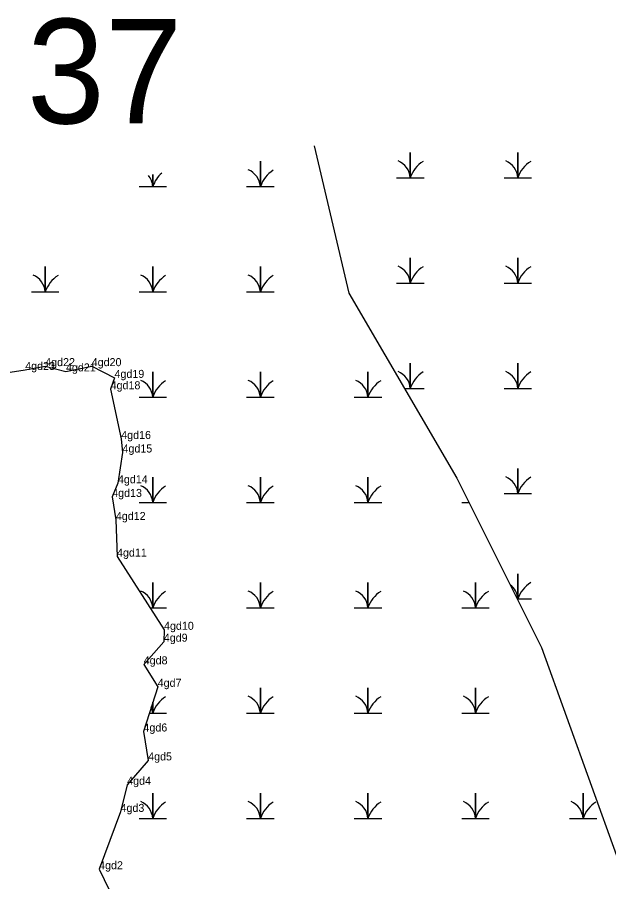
# Model space of a CAD drawing. Extents: x 2072529 to 2268796, y 436423 to 470406.
# Drawn here: x 2104438 to 2104808, y 456304 to 456844 of the extents above; entities that cross this region are included whole.
import ezdxf

# ---------------------------------------------------------------- set-up
doc = ezdxf.new("R2010")
doc.units = 0
for name, color, linetype in [('Default', 7, 'Continuous'), ('Exist Environmental Wetland Boundary', 7, 'Continuous'), ('Exist Environmental Wetland Boundary Cogo Comment', 7, 'Continuous'), ('Exist Hydro Swamp or Marsh', 7, 'Continuous'), ('Old_Level_20', 7, 'Continuous')]:
    doc.layers.add(name, color=color, linetype=linetype)

msp = doc.modelspace()

# ---------------------------------------------------------------- linework, layer by layer
at = {"layer": 'Exist Environmental Wetland Boundary'}
for points in [[(2104623.88, 456763.58), (2104645.55, 456671.48), (2104712.94, 456555.95), (2104765.9, 456450.04), (2104828.48, 456276.73), (2104870.16, 456226.82), (2104929.58, 456161.19), (2105025.86, 456093.8), (2105175.09, 455983.07), (2105213.61, 455891.61), (2105224.13, 455853.95)], [(2104312.79, 456549.79), (2104318.64, 456555.33), (2104345.95, 456555.71), (2104377.95, 456585.96), (2104403.16, 456600.05), (2104414.84, 456619.17), (2104443.16, 456623.51), (2104455.66, 456625.89), (2104468.65, 456622.59), (2104484.74, 456625.89), (2104498.98, 456618.55), (2104496.56, 456611.44), (2104503.18, 456580.39), (2104503.98, 456571.93), (2104501.14, 456552.71), (2104497.53, 456544.17), (2104499.83, 456529.76), (2104500.56, 456506.89), (2104529.94, 456461.15), (2104529.79, 456453.73), (2104517.24, 456439.57), (2104525.98, 456425.53), (2104517.07, 456397.61)], [(2104517.07, 456397.61), (2104520.02, 456379.54), (2104506.87, 456364.33), (2104502.76, 456347.38), (2104489.35, 456311.55), (2104505.35, 456278.46)]]:
    msp.add_lwpolyline(points, dxfattribs=at)
at = {"layer": 'Exist Hydro Swamp or Marsh'}
for points in [[(2104675.26, 456743.61), (2104683.86, 456743.61), (2104683.86, 456759.39), (2104683.86, 456743.61), (2104692.47, 456743.61)], [(2104742.51, 456743.61), (2104751.11, 456743.61), (2104751.11, 456759.39), (2104751.11, 456743.61), (2104759.72, 456743.61)], [(2104581.56, 456738.12), (2104590.16, 456738.12), (2104590.16, 456753.9), (2104590.16, 456738.12), (2104598.76, 456738.12)], [(2104514.31, 456738.12), (2104522.91, 456738.12), (2104522.91, 456745.53)], [(2104522.91, 456745.53), (2104522.91, 456738.12), (2104531.51, 456738.12)], [(2104675.26, 456677.81), (2104683.86, 456677.81), (2104683.86, 456693.59), (2104683.86, 456677.81), (2104692.47, 456677.81)], [(2104742.51, 456677.81), (2104751.11, 456677.81), (2104751.11, 456693.59), (2104751.11, 456677.81), (2104759.72, 456677.81)], [(2104447.06, 456672.32), (2104455.66, 456672.32), (2104455.66, 456688.1), (2104455.66, 456672.32), (2104464.26, 456672.32)], [(2104514.31, 456672.32), (2104522.91, 456672.32), (2104522.91, 456688.1), (2104522.91, 456672.32), (2104531.51, 456672.32)], [(2104581.56, 456672.32), (2104590.16, 456672.32), (2104590.16, 456688.1), (2104590.16, 456672.32), (2104598.76, 456672.32)], [(2104680.24, 456612.01), (2104683.86, 456612.01), (2104683.86, 456627.79), (2104683.86, 456612.01), (2104692.47, 456612.01)], [(2104742.51, 456612.01), (2104751.11, 456612.01), (2104751.11, 456627.79), (2104751.11, 456612.01), (2104759.72, 456612.01)], [(2104514.31, 456606.52), (2104522.91, 456606.52), (2104522.91, 456622.3), (2104522.91, 456606.52), (2104531.51, 456606.52)], [(2104581.56, 456606.52), (2104590.16, 456606.52), (2104590.16, 456622.3), (2104590.16, 456606.52), (2104598.76, 456606.52)], [(2104648.81, 456606.52), (2104657.41, 456606.52), (2104657.41, 456622.3), (2104657.41, 456606.52), (2104666.01, 456606.52)], [(2104742.51, 456546.21), (2104751.11, 456546.21), (2104751.11, 456561.99), (2104751.11, 456546.21), (2104759.72, 456546.21)], [(2104514.31, 456540.72), (2104522.91, 456540.72), (2104522.91, 456556.5), (2104522.91, 456540.72), (2104531.51, 456540.72)], [(2104581.56, 456540.72), (2104590.16, 456540.72), (2104590.16, 456556.5), (2104590.16, 456540.72), (2104598.76, 456540.72)], [(2104648.81, 456540.72), (2104657.41, 456540.72), (2104657.41, 456556.5), (2104657.41, 456540.72), (2104666.01, 456540.72)], [(2104716.06, 456540.72), (2104720.56, 456540.72)], [(2104750.71, 456480.41), (2104751.11, 456480.41), (2104751.11, 456496.19), (2104751.11, 456480.41), (2104759.72, 456480.41)], [(2104521.09, 456474.92), (2104522.91, 456474.92), (2104522.91, 456490.7), (2104522.91, 456474.92), (2104531.51, 456474.92)], [(2104581.56, 456474.92), (2104590.16, 456474.92), (2104590.16, 456490.7), (2104590.16, 456474.92), (2104598.76, 456474.92)], [(2104648.81, 456474.92), (2104657.41, 456474.92), (2104657.41, 456490.7), (2104657.41, 456474.92), (2104666.01, 456474.92)], [(2104716.06, 456474.92), (2104724.66, 456474.92), (2104724.66, 456490.7), (2104724.66, 456474.92), (2104733.26, 456474.92)], [(2104581.56, 456409.12), (2104590.16, 456409.12), (2104590.16, 456424.9), (2104590.16, 456409.12), (2104598.76, 456409.12)], [(2104648.81, 456409.12), (2104657.41, 456409.12), (2104657.41, 456424.9), (2104657.41, 456409.12), (2104666.01, 456409.12)], [(2104716.06, 456409.12), (2104724.66, 456409.12), (2104724.66, 456424.9), (2104724.66, 456409.12), (2104733.26, 456409.12)], [(2104520.74, 456409.12), (2104522.91, 456409.12), (2104522.91, 456415.92)], [(2104522.91, 456415.92), (2104522.91, 456409.12), (2104531.51, 456409.12)], [(2104514.31, 456343.32), (2104522.91, 456343.32), (2104522.91, 456359.1), (2104522.91, 456343.32), (2104531.51, 456343.32)], [(2104581.56, 456343.32), (2104590.16, 456343.32), (2104590.16, 456359.1), (2104590.16, 456343.32), (2104598.76, 456343.32)], [(2104648.81, 456343.32), (2104657.41, 456343.32), (2104657.41, 456359.1), (2104657.41, 456343.32), (2104666.01, 456343.32)], [(2104716.06, 456343.32), (2104724.66, 456343.32), (2104724.66, 456359.1), (2104724.66, 456343.32), (2104733.26, 456343.32)], [(2104783.31, 456343.32), (2104791.91, 456343.32), (2104791.91, 456359.1), (2104791.91, 456343.32), (2104800.51, 456343.32)]]:
    msp.add_lwpolyline(points, dxfattribs=at)
for centre, radius, start, end in [((2104671.6, 456742.72), 12.3, 4.1403, 67.535), ((2104702.11, 456737.55), 19.22, 122.1274, 161.6222), ((2104738.85, 456742.72), 12.3, 4.1403, 67.535), ((2104769.36, 456737.55), 19.22, 122.1274, 161.6222), ((2104577.9, 456737.23), 12.3, 4.1403, 67.535), ((2104608.41, 456732.06), 19.22, 122.1274, 161.6222), ((2104510.65, 456737.23), 12.3, 4.1403, 39.359), ((2104541.16, 456732.06), 19.22, 131.2023, 161.6222), ((2104671.6, 456676.92), 12.3, 4.1403, 67.535), ((2104702.11, 456671.75), 19.22, 122.1274, 161.6222), ((2104738.85, 456676.92), 12.3, 4.1403, 67.535), ((2104769.36, 456671.75), 19.22, 122.1274, 161.6222), ((2104443.4, 456671.43), 12.3, 4.1403, 67.535), ((2104473.91, 456666.26), 19.22, 122.1274, 161.6222), ((2104510.65, 456671.43), 12.3, 4.1403, 67.535), ((2104541.16, 456666.26), 19.22, 122.1274, 161.6222), ((2104577.9, 456671.43), 12.3, 4.1403, 67.535), ((2104608.41, 456666.26), 19.22, 122.1274, 161.6222), ((2104671.6, 456611.12), 12.3, 4.1403, 67.535), ((2104702.11, 456605.95), 19.22, 122.1274, 161.6222), ((2104738.85, 456611.12), 12.3, 4.1403, 67.535), ((2104769.36, 456605.95), 19.22, 122.1274, 161.6222), ((2104510.65, 456605.63), 12.3, 4.1403, 67.535), ((2104541.16, 456600.46), 19.22, 122.1274, 161.6222), ((2104577.9, 456605.63), 12.3, 4.1403, 67.535), ((2104608.41, 456600.46), 19.22, 122.1274, 161.6222), ((2104645.15, 456605.63), 12.3, 4.1403, 67.535), ((2104675.66, 456600.46), 19.22, 122.1274, 161.6222), ((2104738.85, 456545.32), 12.3, 4.1403, 67.535), ((2104769.36, 456540.15), 19.22, 122.1274, 161.6222), ((2104510.65, 456539.83), 12.3, 4.1403, 67.535), ((2104541.16, 456534.66), 19.22, 122.1274, 161.6222), ((2104577.9, 456539.83), 12.3, 4.1403, 67.535), ((2104608.41, 456534.66), 19.22, 122.1274, 161.6222), ((2104645.15, 456539.83), 12.3, 4.1403, 67.535), ((2104675.66, 456534.66), 19.22, 122.1274, 161.6222), ((2104738.85, 456479.52), 12.3, 4.1403, 53.0169), ((2104769.36, 456474.35), 19.22, 122.1274, 161.6222), ((2104510.65, 456474.03), 12.3, 4.1403, 67.535), ((2104541.16, 456468.86), 19.22, 122.1274, 161.6222), ((2104577.9, 456474.03), 12.3, 4.1403, 67.535), ((2104608.41, 456468.86), 19.22, 122.1274, 161.6222), ((2104645.15, 456474.03), 12.3, 4.1403, 67.535), ((2104675.66, 456468.86), 19.22, 122.1274, 161.6222), ((2104712.4, 456474.03), 12.3, 4.1403, 67.535), ((2104742.91, 456468.86), 19.22, 122.1274, 161.6222), ((2104541.16, 456403.06), 19.22, 122.1274, 161.6222), ((2104577.9, 456408.23), 12.3, 4.1403, 67.535), ((2104608.41, 456403.06), 19.22, 122.1274, 161.6222), ((2104645.15, 456408.23), 12.3, 4.1403, 67.535), ((2104675.66, 456403.06), 19.22, 122.1274, 161.6222), ((2104712.4, 456408.23), 12.3, 4.1403, 67.535), ((2104742.91, 456403.06), 19.22, 122.1274, 161.6222), ((2104510.65, 456408.23), 12.3, 4.1403, 22.8179), ((2104510.65, 456342.43), 12.3, 4.1403, 67.535), ((2104577.9, 456342.43), 12.3, 4.1403, 67.535), ((2104645.15, 456342.43), 12.3, 4.1403, 67.535), ((2104712.4, 456342.43), 12.3, 4.1403, 67.535), ((2104779.65, 456342.43), 12.3, 4.1403, 67.535), ((2104541.16, 456337.26), 19.22, 122.1274, 161.6222), ((2104608.41, 456337.26), 19.22, 122.1274, 161.6222), ((2104675.66, 456337.26), 19.22, 122.1274, 161.6222), ((2104742.91, 456337.26), 19.22, 122.1274, 161.6222), ((2104810.16, 456337.26), 19.22, 122.1274, 161.6222)]:
    msp.add_arc(centre, radius, start, end, dxfattribs=at)
at = {"layer": 'Old_Level_20'}
for p, q in [((2104455.66, 456625.89), (2104455.66, 456625.89)), ((2104484.74, 456625.89), (2104484.74, 456625.89)), ((2104443.16, 456623.51), (2104443.16, 456623.51)), ((2104468.65, 456622.59), (2104468.65, 456622.59)), ((2104498.98, 456618.55), (2104498.98, 456618.55)), ((2104496.56, 456611.44), (2104496.56, 456611.44)), ((2104503.18, 456580.39), (2104503.18, 456580.39)), ((2104503.98, 456571.93), (2104503.98, 456571.93)), ((2104501.14, 456552.71), (2104501.14, 456552.71)), ((2104497.53, 456544.17), (2104497.53, 456544.17)), ((2104499.83, 456529.76), (2104499.83, 456529.76)), ((2104500.56, 456506.89), (2104500.56, 456506.89)), ((2104529.94, 456461.15), (2104529.94, 456461.15)), ((2104529.79, 456453.73), (2104529.79, 456453.73)), ((2104517.24, 456439.57), (2104517.24, 456439.57)), ((2104525.98, 456425.53), (2104525.98, 456425.53)), ((2104517.07, 456397.61), (2104517.07, 456397.61)), ((2104520.02, 456379.54), (2104520.02, 456379.54)), ((2104506.87, 456364.33), (2104506.87, 456364.33)), ((2104502.76, 456347.38), (2104502.76, 456347.38)), ((2104489.35, 456311.55), (2104489.35, 456311.55))]:
    msp.add_line(p, q, dxfattribs=at)

# ---------------------------------------------------------------- texts
at = {"layer": 'Default'}
msp.add_text('37', height=65.34, dxfattribs=at).set_placement((2104444.28, 456777.53))
at = {"layer": 'Exist Environmental Wetland Boundary Cogo Comment'}
for s, p in [('4gd22', (2104455.66, 456625.89)), ('4gd20', (2104484.74, 456625.89)), ('4gd23', (2104443.16, 456623.51)), ('4gd21', (2104468.65, 456622.59)), ('4gd19', (2104498.98, 456618.55)), ('4gd18', (2104496.56, 456611.44)), ('4gd16', (2104503.18, 456580.39)), ('4gd15', (2104503.98, 456571.93)), ('4gd14', (2104501.14, 456552.71)), ('4gd13', (2104497.53, 456544.17)), ('4gd12', (2104499.83, 456529.76)), ('4gd11', (2104500.56, 456506.89)), ('4gd10', (2104529.94, 456461.15)), ('4gd9', (2104529.79, 456453.73)), ('4gd8', (2104517.24, 456439.57)), ('4gd7', (2104525.98, 456425.53)), ('4gd6', (2104517.07, 456397.61)), ('4gd5', (2104520.02, 456379.54)), ('4gd4', (2104506.87, 456364.33)), ('4gd3', (2104502.76, 456347.38)), ('4gd2', (2104489.35, 456311.55))]:
    msp.add_text(s, height=5, dxfattribs=at).set_placement(p)

doc.saveas('drawing.dxf')
